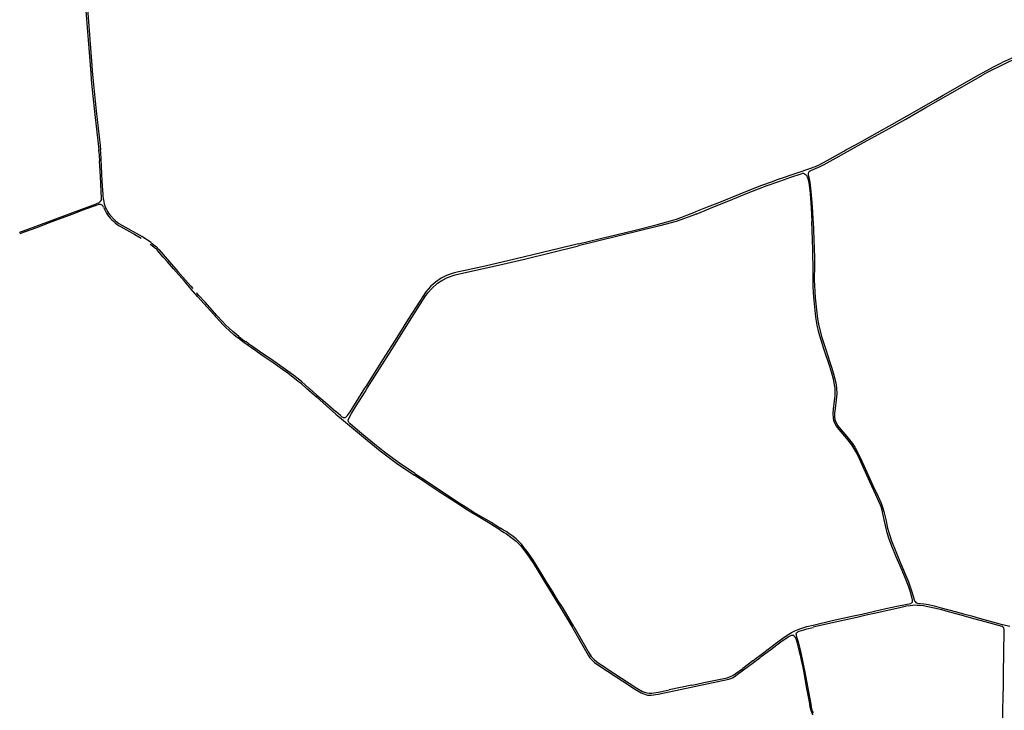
# Model space of a CAD drawing. Extents: x 148869 to 161638, y 453607 to 469810.
# Tile 1035 of 1056: x 159094 to 159115, y 459879 to 459894. Entities that reach past the tile are written whole.
import ezdxf

# ---------------------------------------------------------------- set-up
doc = ezdxf.new("R2010")
doc.units = 0
doc.layers.add('LKI_V01_KANTRIJWEG', color=252, linetype='CONTINUOUS')

msp = doc.modelspace()

# ---------------------------------------------------------------- linework, layer by layer
at = {"layer": 'LKI_V01_KANTRIJWEG'}
for p, q in [((159095.73, 459893.907), (159095.845, 459892.426)), ((159095.73, 459893.907), (159095.845, 459892.426)), ((159095.768, 459893.865), (159095.868, 459892.59)), ((159095.768, 459893.865), (159095.868, 459892.59)), ((159095.868, 459892.59), (159095.876, 459892.48)), ((159095.868, 459892.59), (159095.876, 459892.48)), ((159114.946, 459892.598), (159114.685, 459892.467)), ((159114.946, 459892.598), (159114.685, 459892.467)), ((159113.706, 459891.965), (159114.455, 459892.391)), ((159113.706, 459891.965), (159114.455, 459892.391)), ((159113.554, 459891.877), (159113.706, 459891.965)), ((159113.554, 459891.877), (159113.706, 459891.965)), ((159096.017, 459890.787), (159096.014, 459890.82)), ((159096.017, 459890.787), (159096.014, 459890.82)), ((159111.672, 459890.82), (159111.897, 459890.941)), ((159111.672, 459890.82), (159111.897, 459890.941)), ((159111.767, 459890.82), (159112.038, 459890.97)), ((159111.767, 459890.82), (159112.038, 459890.97)), ((159111.897, 459890.941), (159111.909, 459890.948)), ((159111.897, 459890.941), (159111.909, 459890.948)), ((159111.909, 459890.948), (159112.008, 459891.003)), ((159111.909, 459890.948), (159112.008, 459891.003)), ((159096.017, 459890.787), (159096.029, 459890.589)), ((159096.017, 459890.787), (159096.029, 459890.589)), ((159095.777, 459889.588), (159095.659, 459889.544)), ((159095.777, 459889.588), (159095.659, 459889.544)), ((159095.71, 459889.594), (159095.833, 459889.64)), ((159095.71, 459889.594), (159095.833, 459889.64)), ((159095.992, 459889.667), (159095.777, 459889.588)), ((159095.992, 459889.667), (159095.777, 459889.588)), ((159095.833, 459889.64), (159095.88, 459889.657)), ((159095.833, 459889.64), (159095.88, 459889.657)), ((159095.98, 459889.7), (159096.015, 459889.711)), ((159095.98, 459889.7), (159096.015, 459889.711)), ((159110.985, 459889.317), (159110.983, 459889.369)), ((159110.985, 459889.317), (159110.983, 459889.369)), ((159097.091, 459888.842), (159097.122, 459888.819)), ((159097.091, 459888.842), (159097.122, 459888.819)), ((159097.122, 459888.819), (159097.178, 459888.773)), ((159097.122, 459888.819), (159097.178, 459888.773)), ((159097.196, 459888.757), (159097.178, 459888.773)), ((159097.196, 459888.757), (159097.178, 459888.773)), ((159097.22, 459888.734), (159097.196, 459888.757)), ((159097.22, 459888.734), (159097.196, 459888.757)), ((159097.202, 459888.796), (159097.215, 459888.789)), ((159097.202, 459888.796), (159097.215, 459888.789)), ((159097.943, 459887.958), (159097.987, 459887.912)), ((159097.943, 459887.958), (159097.987, 459887.912)), ((159098.061, 459887.824), (159098.07, 459887.812)), ((159098.061, 459887.824), (159098.07, 459887.812)), ((159099.198, 459886.717), (159099.163, 459886.743)), ((159099.198, 459886.717), (159099.163, 459886.743)), ((159099.193, 459886.68), (159099.172, 459886.695)), ((159099.193, 459886.68), (159099.172, 459886.695)), ((159099.302, 459886.601), (159099.193, 459886.68)), ((159099.302, 459886.601), (159099.193, 459886.68)), ((159099.233, 459886.692), (159099.198, 459886.717)), ((159099.233, 459886.692), (159099.198, 459886.717)), ((159099.338, 459886.576), (159099.302, 459886.601)), ((159099.338, 459886.576), (159099.302, 459886.601)), ((159105.928, 459880.82), (159106.242, 459880.268)), ((159105.928, 459880.82), (159106.242, 459880.268)), ((159105.968, 459880.82), (159106.276, 459880.285)), ((159105.968, 459880.82), (159106.276, 459880.285)), ((159110.67, 459880.762), (159110.728, 459880.783)), ((159110.67, 459880.762), (159110.728, 459880.783)), ((159110.728, 459880.783), (159110.849, 459880.82)), ((159110.728, 459880.783), (159110.849, 459880.82)), ((159110.849, 459880.82), (159110.983, 459880.853)), ((159110.849, 459880.82), (159110.983, 459880.853)), ((159111.038, 459880.82), (159110.983, 459880.807)), ((159111.038, 459880.82), (159110.983, 459880.807)), ((159115.109, 459880.82), (159114.962, 459880.86)), ((159115.109, 459880.82), (159114.962, 459880.86)), ((159110.576, 459880.635), (159110.563, 459880.639)), ((159110.576, 459880.635), (159110.563, 459880.639)), ((159106.242, 459880.268), (159106.267, 459880.22)), ((159106.242, 459880.268), (159106.267, 459880.22)), ((159109.718, 459880.101), (159109.507, 459879.944)), ((159109.718, 459880.101), (159109.507, 459879.944)), ((159109.718, 459880.101), (159109.788, 459880.157)), ((159109.718, 459880.101), (159109.788, 459880.157)), ((159109.788, 459880.157), (159109.838, 459880.193)), ((159109.788, 459880.157), (159109.838, 459880.193)), ((159106.403, 459880.065), (159106.516, 459879.988)), ((159106.403, 459880.065), (159106.516, 459879.988)), ((159106.647, 459879.949), (159107.286, 459879.532)), ((159106.647, 459879.949), (159107.286, 459879.532)), ((159107.602, 459879.424), (159107.779, 459879.455)), ((159107.602, 459879.424), (159107.779, 459879.455)), ((159107.779, 459879.455), (159107.968, 459879.493)), ((159107.779, 459879.455), (159107.968, 459879.493)), ((159108.442, 459879.595), (159107.968, 459879.493)), ((159108.442, 459879.595), (159107.968, 459879.493)), ((159108.442, 459879.595), (159108.547, 459879.616)), ((159108.442, 459879.595), (159108.547, 459879.616)), ((159108.547, 459879.616), (159108.696, 459879.646)), ((159108.547, 459879.616), (159108.696, 459879.646)), ((159107.547, 459879.422), (159107.602, 459879.424)), ((159107.547, 459879.422), (159107.602, 459879.424))]:
    msp.add_line(p, q, dxfattribs=at)
for points in [[(159115.754, 459892.973), (159115.678, 459892.937), (159115.348, 459892.786), (159115.172, 459892.703), (159115.086, 459892.665), (159114.946, 459892.598)], [(159115.754, 459892.973), (159115.678, 459892.937), (159115.348, 459892.786), (159115.172, 459892.703), (159115.086, 459892.665), (159114.946, 459892.598)], [(159115.764, 459893.028), (159115.647, 459892.976), (159115.482, 459892.898), (159115.136, 459892.738), (159114.947, 459892.65)], [(159115.764, 459893.028), (159115.647, 459892.976), (159115.482, 459892.898), (159115.136, 459892.738), (159114.947, 459892.65)], [(159095.876, 459892.48), (159095.895, 459892.257), (159095.916, 459892.047), (159095.938, 459891.839), (159095.959, 459891.64), (159096.04, 459890.912), (159096.048, 459890.82)], [(159095.876, 459892.48), (159095.895, 459892.257), (159095.916, 459892.047), (159095.938, 459891.839), (159095.959, 459891.64), (159096.04, 459890.912), (159096.048, 459890.82)], [(159114.455, 459892.391), (159114.624, 459892.487), (159114.761, 459892.561), (159114.947, 459892.65)], [(159114.455, 459892.391), (159114.624, 459892.487), (159114.761, 459892.561), (159114.947, 459892.65)], [(159114.685, 459892.467), (159114.634, 459892.44), (159114.536, 459892.386)], [(159114.685, 459892.467), (159114.634, 459892.44), (159114.536, 459892.386)], [(159095.845, 459892.426), (159095.856, 459892.296), (159095.884, 459892.01), (159095.932, 459891.562), (159096.001, 459890.946), (159096.014, 459890.82)], [(159095.845, 459892.426), (159095.856, 459892.296), (159095.884, 459892.01), (159095.932, 459891.562), (159096.001, 459890.946), (159096.014, 459890.82)], [(159112.927, 459891.466), (159113.344, 459891.708), (159113.909, 459892.03), (159114.536, 459892.386)], [(159112.927, 459891.466), (159113.344, 459891.708), (159113.909, 459892.03), (159114.536, 459892.386)], [(159112.008, 459891.003), (159112.33, 459891.181), (159112.633, 459891.35), (159112.957, 459891.533), (159113.554, 459891.877)], [(159112.008, 459891.003), (159112.33, 459891.181), (159112.633, 459891.35), (159112.957, 459891.533), (159113.554, 459891.877)], [(159112.038, 459890.97), (159112.511, 459891.232), (159112.927, 459891.466)], [(159112.038, 459890.97), (159112.511, 459891.232), (159112.927, 459891.466)], [(159096.063, 459890.627), (159096.053, 459890.763), (159096.048, 459890.82)], [(159096.063, 459890.627), (159096.053, 459890.763), (159096.048, 459890.82)], [(159110.983, 459890.455), (159111.03, 459890.473), (159111.107, 459890.508), (159111.202, 459890.557), (159111.337, 459890.63), (159111.624, 459890.794), (159111.672, 459890.82)], [(159110.983, 459890.408), (159111.032, 459890.427), (159111.13, 459890.471), (159111.217, 459890.515), (159111.339, 459890.581), (159111.767, 459890.82)], [(159110.983, 459890.455), (159111.03, 459890.473), (159111.107, 459890.508), (159111.202, 459890.557), (159111.337, 459890.63), (159111.624, 459890.794), (159111.672, 459890.82)], [(159110.983, 459890.408), (159111.032, 459890.427), (159111.13, 459890.471), (159111.217, 459890.515), (159111.339, 459890.581), (159111.767, 459890.82)], [(159096.11, 459889.774), (159096.101, 459889.886), (159096.087, 459890.162), (159096.063, 459890.627)], [(159096.11, 459889.774), (159096.101, 459889.886), (159096.087, 459890.162), (159096.063, 459890.627)], [(159096.071, 459889.798), (159096.046, 459890.264), (159096.029, 459890.589)], [(159096.071, 459889.798), (159096.046, 459890.264), (159096.029, 459890.589)], [(159110.282, 459890.208), (159110.953, 459890.443), (159110.983, 459890.455)], [(159110.282, 459890.208), (159110.953, 459890.443), (159110.983, 459890.455)], [(159110.983, 459889.369), (159110.977, 459889.509), (159110.962, 459889.715), (159110.943, 459889.946), (159110.926, 459890.088), (159110.911, 459890.179), (159110.897, 459890.24), (159110.886, 459890.282), (159110.883, 459890.301), (159110.886, 459890.325), (159110.892, 459890.348), (159110.902, 459890.364), (159110.919, 459890.38), (159110.934, 459890.388), (159110.983, 459890.408)], [(159110.983, 459889.369), (159110.977, 459889.509), (159110.962, 459889.715), (159110.943, 459889.946), (159110.926, 459890.088), (159110.911, 459890.179), (159110.897, 459890.24), (159110.886, 459890.282), (159110.883, 459890.301), (159110.886, 459890.325), (159110.892, 459890.348), (159110.902, 459890.364), (159110.919, 459890.38), (159110.934, 459890.388), (159110.983, 459890.408)], [(159110.282, 459890.208), (159110.123, 459890.15), (159109.9, 459890.074), (159109.599, 459889.956), (159108.987, 459889.701), (159108.764, 459889.616), (159108.52, 459889.516)], [(159110.282, 459890.208), (159110.123, 459890.15), (159109.9, 459890.074), (159109.599, 459889.956), (159108.987, 459889.701), (159108.764, 459889.616), (159108.52, 459889.516)], [(159110.287, 459890.162), (159110.519, 459890.243), (159110.734, 459890.317), (159110.766, 459890.329), (159110.784, 459890.327), (159110.804, 459890.319), (159110.825, 459890.305), (159110.845, 459890.283), (159110.858, 459890.255), (159110.871, 459890.215), (159110.891, 459890.125), (159110.919, 459889.905), (159110.941, 459889.599), (159110.956, 459889.317)], [(159110.287, 459890.162), (159110.519, 459890.243), (159110.734, 459890.317), (159110.766, 459890.329), (159110.784, 459890.327), (159110.804, 459890.319), (159110.825, 459890.305), (159110.845, 459890.283), (159110.858, 459890.255), (159110.871, 459890.215), (159110.891, 459890.125), (159110.919, 459889.905), (159110.941, 459889.599), (159110.956, 459889.317)], [(159108.532, 459889.473), (159108.83, 459889.593), (159109.301, 459889.787), (159109.552, 459889.89), (159109.998, 459890.065), (159110.287, 459890.162)], [(159108.532, 459889.473), (159108.83, 459889.593), (159109.301, 459889.787), (159109.552, 459889.89), (159109.998, 459890.065), (159110.287, 459890.162)], [(159094.355, 459889.089), (159094.361, 459889.091), (159094.702, 459889.22), (159095.71, 459889.594)], [(159094.355, 459889.089), (159094.361, 459889.091), (159094.702, 459889.22), (159095.71, 459889.594)], [(159095.88, 459889.657), (159095.912, 459889.669), (159095.972, 459889.697), (159095.98, 459889.7)], [(159095.88, 459889.657), (159095.912, 459889.669), (159095.972, 459889.697), (159095.98, 459889.7)], [(159095.659, 459889.544), (159095.467, 459889.472), (159095.218, 459889.381), (159094.971, 459889.287), (159094.704, 459889.187), (159094.452, 459889.093), (159094.355, 459889.056)], [(159095.659, 459889.544), (159095.467, 459889.472), (159095.218, 459889.381), (159094.971, 459889.287), (159094.704, 459889.187), (159094.452, 459889.093), (159094.355, 459889.056)], [(159096.242, 459889.453), (159096.261, 459889.44), (159096.286, 459889.411), (159096.293, 459889.397)], [(159096.242, 459889.453), (159096.261, 459889.44), (159096.286, 459889.411), (159096.293, 459889.397)], [(159108.532, 459889.473), (159108.441, 459889.436), (159108.111, 459889.316), (159107.774, 459889.223), (159106.065, 459888.805)], [(159108.532, 459889.473), (159108.441, 459889.436), (159108.111, 459889.316), (159107.774, 459889.223), (159106.065, 459888.805)], [(159106.067, 459888.849), (159106.527, 459888.962), (159107.223, 459889.131), (159107.691, 459889.244), (159108.118, 459889.363), (159108.52, 459889.516)], [(159106.067, 459888.849), (159106.527, 459888.962), (159107.223, 459889.131), (159107.691, 459889.244), (159108.118, 459889.363), (159108.52, 459889.516)], [(159096.435, 459889.275), (159096.494, 459889.238), (159096.921, 459888.999)], [(159096.435, 459889.275), (159096.494, 459889.238), (159096.921, 459888.999)], [(159096.483, 459889.203), (159096.767, 459889.045), (159096.902, 459888.968)], [(159096.483, 459889.203), (159096.767, 459889.045), (159096.902, 459888.968)], [(159110.983, 459887.943), (159110.982, 459887.962), (159110.982, 459888.257), (159110.979, 459888.739), (159110.956, 459889.317)], [(159110.983, 459887.943), (159110.982, 459887.962), (159110.982, 459888.257), (159110.979, 459888.739), (159110.956, 459889.317)], [(159110.985, 459889.317), (159110.998, 459888.943), (159111.014, 459888.556), (159111.013, 459888.408), (159111.008, 459888.086), (159111.01, 459887.977), (159111.016, 459887.851), (159111.026, 459887.715), (159111.076, 459887.278), (159111.102, 459887.125), (159111.163, 459886.886), (159111.24, 459886.652), (159111.293, 459886.499), (159111.343, 459886.346), (159111.374, 459886.241), (159111.414, 459886.097), (159111.456, 459885.93), (159111.475, 459885.825), (159111.475, 459885.82)], [(159110.985, 459889.317), (159110.998, 459888.943), (159111.014, 459888.556), (159111.013, 459888.408), (159111.008, 459888.086), (159111.01, 459887.977), (159111.016, 459887.851), (159111.026, 459887.715), (159111.076, 459887.278), (159111.102, 459887.125), (159111.163, 459886.886), (159111.24, 459886.652), (159111.293, 459886.499), (159111.343, 459886.346), (159111.374, 459886.241), (159111.414, 459886.097), (159111.456, 459885.93), (159111.475, 459885.825), (159111.475, 459885.82)], [(159097.215, 459888.789), (159097.273, 459888.727), (159097.498, 459888.469), (159097.672, 459888.268), (159097.831, 459888.087), (159097.943, 459887.958)], [(159097.215, 459888.789), (159097.273, 459888.727), (159097.498, 459888.469), (159097.672, 459888.268), (159097.831, 459888.087), (159097.943, 459887.958)], [(159106.067, 459888.849), (159105.314, 459888.665), (159104.732, 459888.525), (159104.112, 459888.38), (159103.693, 459888.291), (159103.552, 459888.261), (159103.441, 459888.234), (159103.298, 459888.181), (159103.19, 459888.125), (159103.07, 459888.043), (159102.966, 459887.953), (159102.868, 459887.84), (159102.741, 459887.648)], [(159106.067, 459888.849), (159105.314, 459888.665), (159104.732, 459888.525), (159104.112, 459888.38), (159103.693, 459888.291), (159103.552, 459888.261), (159103.441, 459888.234), (159103.298, 459888.181), (159103.19, 459888.125), (159103.07, 459888.043), (159102.966, 459887.953), (159102.868, 459887.84), (159102.741, 459887.648)], [(159102.805, 459887.669), (159102.852, 459887.743), (159102.908, 459887.822), (159102.989, 459887.913), (159103.108, 459888.021), (159103.2, 459888.081), (159103.319, 459888.14), (159103.479, 459888.197), (159103.726, 459888.254), (159104.391, 459888.4), (159104.933, 459888.529), (159106.065, 459888.805)], [(159102.805, 459887.669), (159102.852, 459887.743), (159102.908, 459887.822), (159102.989, 459887.913), (159103.108, 459888.021), (159103.2, 459888.081), (159103.319, 459888.14), (159103.479, 459888.197), (159103.726, 459888.254), (159104.391, 459888.4), (159104.933, 459888.529), (159106.065, 459888.805)], [(159099.172, 459886.695), (159099.049, 459886.78), (159098.952, 459886.858), (159098.887, 459886.904), (159098.845, 459886.939), (159098.757, 459887.019), (159098.665, 459887.102), (159098.623, 459887.143), (159098.544, 459887.233), (159098.085, 459887.74), (159097.947, 459887.9), (159097.809, 459888.063), (159097.578, 459888.323), (159097.452, 459888.47), (159097.364, 459888.571), (159097.241, 459888.708), (159097.242, 459888.713), (159097.22, 459888.734)], [(159099.172, 459886.695), (159099.049, 459886.78), (159098.952, 459886.858), (159098.887, 459886.904), (159098.845, 459886.939), (159098.757, 459887.019), (159098.665, 459887.102), (159098.623, 459887.143), (159098.544, 459887.233), (159098.085, 459887.74), (159097.947, 459887.9), (159097.809, 459888.063), (159097.578, 459888.323), (159097.452, 459888.47), (159097.364, 459888.571), (159097.241, 459888.708), (159097.242, 459888.713), (159097.22, 459888.734)], [(159111.043, 459887.312), (159110.997, 459887.728), (159110.983, 459887.943)], [(159111.043, 459887.312), (159110.997, 459887.728), (159110.983, 459887.943)], [(159098.945, 459886.903), (159098.825, 459887.008), (159098.666, 459887.151), (159098.606, 459887.216), (159098.488, 459887.348), (159098.395, 459887.452), (159098.241, 459887.623), (159098.112, 459887.766), (159098.07, 459887.812)], [(159098.945, 459886.903), (159098.825, 459887.008), (159098.666, 459887.151), (159098.606, 459887.216), (159098.488, 459887.348), (159098.395, 459887.452), (159098.241, 459887.623), (159098.112, 459887.766), (159098.07, 459887.812)], [(159102.741, 459887.648), (159102.497, 459887.267), (159102.222, 459886.828), (159101.961, 459886.416), (159101.625, 459885.879), (159101.583, 459885.82)], [(159102.741, 459887.648), (159102.497, 459887.267), (159102.222, 459886.828), (159101.961, 459886.416), (159101.625, 459885.879), (159101.583, 459885.82)], [(159101.636, 459885.82), (159102.116, 459886.578), (159102.526, 459887.228), (159102.805, 459887.669)], [(159101.636, 459885.82), (159102.116, 459886.578), (159102.526, 459887.228), (159102.805, 459887.669)], [(159111.445, 459885.82), (159111.44, 459885.857), (159111.425, 459885.935), (159111.408, 459886.008), (159111.375, 459886.133), (159111.333, 459886.277), (159111.211, 459886.646), (159111.151, 459886.828), (159111.104, 459886.992), (159111.068, 459887.145), (159111.043, 459887.312)], [(159111.445, 459885.82), (159111.44, 459885.857), (159111.425, 459885.935), (159111.408, 459886.008), (159111.375, 459886.133), (159111.333, 459886.277), (159111.211, 459886.646), (159111.151, 459886.828), (159111.104, 459886.992), (159111.068, 459887.145), (159111.043, 459887.312)], [(159098.945, 459886.903), (159099.028, 459886.84), (159099.087, 459886.797), (159099.094, 459886.804), (159099.144, 459886.767), (159099.144, 459886.76), (159099.163, 459886.743)], [(159098.945, 459886.903), (159099.028, 459886.84), (159099.087, 459886.797), (159099.094, 459886.804), (159099.144, 459886.767), (159099.144, 459886.76), (159099.163, 459886.743)], [(159100.416, 459885.823), (159100.266, 459885.952), (159100.225, 459885.986), (159100.099, 459886.086), (159100.022, 459886.144), (159099.929, 459886.21), (159099.749, 459886.336), (159099.568, 459886.461), (159099.474, 459886.524), (159099.378, 459886.59), (159099.233, 459886.692)], [(159100.416, 459885.823), (159100.266, 459885.952), (159100.225, 459885.986), (159100.099, 459886.086), (159100.022, 459886.144), (159099.929, 459886.21), (159099.749, 459886.336), (159099.568, 459886.461), (159099.474, 459886.524), (159099.378, 459886.59), (159099.233, 459886.692)], [(159100.36, 459885.823), (159100.26, 459885.909), (159100.193, 459885.963), (159099.973, 459886.136), (159099.864, 459886.21), (159099.666, 459886.349), (159099.481, 459886.475), (159099.338, 459886.576)], [(159100.363, 459885.82), (159100.574, 459885.636), (159100.785, 459885.449), (159100.983, 459885.277)], [(159100.363, 459885.82), (159100.574, 459885.636), (159100.785, 459885.449), (159100.983, 459885.277)], [(159100.421, 459885.82), (159100.584, 459885.676), (159100.709, 459885.569), (159100.87, 459885.431), (159100.983, 459885.335)], [(159100.421, 459885.82), (159100.584, 459885.676), (159100.709, 459885.569), (159100.87, 459885.431), (159100.983, 459885.335)], [(159101.583, 459885.82), (159101.332, 459885.414), (159101.276, 459885.328), (159101.221, 459885.248), (159101.215, 459885.242), (159101.208, 459885.237), (159101.183, 459885.207), (159101.173, 459885.2), (159101.162, 459885.197), (159101.154, 459885.197), (159101.144, 459885.199), (159101.133, 459885.204), (159101.115, 459885.215), (159101.079, 459885.245), (159100.983, 459885.335)], [(159101.583, 459885.82), (159101.332, 459885.414), (159101.276, 459885.328), (159101.221, 459885.248), (159101.215, 459885.242), (159101.208, 459885.237), (159101.183, 459885.207), (159101.173, 459885.2), (159101.162, 459885.197), (159101.154, 459885.197), (159101.144, 459885.199), (159101.133, 459885.204), (159101.115, 459885.215), (159101.079, 459885.245), (159100.983, 459885.335)], [(159102.634, 459884.034), (159102.296, 459884.262), (159101.998, 459884.477), (159101.756, 459884.674), (159101.479, 459884.907), (159101.283, 459885.071), (159101.263, 459885.093), (159101.244, 459885.119), (159101.237, 459885.135), (159101.236, 459885.141), (159101.238, 459885.147), (159101.283, 459885.239), (159101.312, 459885.287), (159101.391, 459885.428), (159101.592, 459885.747), (159101.636, 459885.82)], [(159102.634, 459884.034), (159102.296, 459884.262), (159101.998, 459884.477), (159101.756, 459884.674), (159101.479, 459884.907), (159101.283, 459885.071), (159101.263, 459885.093), (159101.244, 459885.119), (159101.237, 459885.135), (159101.236, 459885.141), (159101.238, 459885.147), (159101.283, 459885.239), (159101.312, 459885.287), (159101.391, 459885.428), (159101.592, 459885.747), (159101.636, 459885.82)], [(159112.475, 459883.062), (159112.431, 459883.262), (159112.415, 459883.308), (159112.392, 459883.368), (159112.358, 459883.446), (159112.295, 459883.582), (159112.17, 459883.854), (159111.952, 459884.341), (159111.896, 459884.455), (159111.792, 459884.631), (159111.69, 459884.768), (159111.529, 459884.951), (159111.474, 459885.022), (159111.433, 459885.098), (159111.418, 459885.143), (159111.408, 459885.192), (159111.406, 459885.291), (159111.412, 459885.378), (159111.44, 459885.61), (159111.446, 459885.667), (159111.448, 459885.723), (159111.448, 459885.791), (159111.445, 459885.82)], [(159112.475, 459883.062), (159112.431, 459883.262), (159112.415, 459883.308), (159112.392, 459883.368), (159112.358, 459883.446), (159112.295, 459883.582), (159112.17, 459883.854), (159111.952, 459884.341), (159111.896, 459884.455), (159111.792, 459884.631), (159111.69, 459884.768), (159111.529, 459884.951), (159111.474, 459885.022), (159111.433, 459885.098), (159111.418, 459885.143), (159111.408, 459885.192), (159111.406, 459885.291), (159111.412, 459885.378), (159111.44, 459885.61), (159111.446, 459885.667), (159111.448, 459885.723), (159111.448, 459885.791), (159111.445, 459885.82)], [(159111.475, 459885.82), (159111.478, 459885.705), (159111.463, 459885.575), (159111.442, 459885.398), (159111.434, 459885.299), (159111.432, 459885.23), (159111.439, 459885.166), (159111.454, 459885.119), (159111.502, 459885.031), (159111.565, 459884.951), (159111.691, 459884.81), (159111.801, 459884.665), (159111.855, 459884.583)], [(159111.475, 459885.82), (159111.478, 459885.705), (159111.463, 459885.575), (159111.442, 459885.398), (159111.434, 459885.299), (159111.432, 459885.23), (159111.439, 459885.166), (159111.454, 459885.119), (159111.502, 459885.031), (159111.565, 459884.951), (159111.691, 459884.81), (159111.801, 459884.665), (159111.855, 459884.583)], [(159100.983, 459885.277), (159101.141, 459885.143), (159101.521, 459884.826), (159101.91, 459884.504), (159102.279, 459884.229), (159102.631, 459883.994)], [(159100.983, 459885.277), (159101.141, 459885.143), (159101.521, 459884.826), (159101.91, 459884.504), (159102.279, 459884.229), (159102.631, 459883.994)], [(159111.855, 459884.583), (159111.929, 459884.454), (159111.969, 459884.37), (159112.08, 459884.122), (159112.238, 459883.777), (159112.345, 459883.551), (159112.407, 459883.411), (159112.44, 459883.325), (159112.467, 459883.234), (159112.504, 459883.068)], [(159111.855, 459884.583), (159111.929, 459884.454), (159111.969, 459884.37), (159112.08, 459884.122), (159112.238, 459883.777), (159112.345, 459883.551), (159112.407, 459883.411), (159112.44, 459883.325), (159112.467, 459883.234), (159112.504, 459883.068)], [(159104.436, 459882.839), (159104.306, 459882.917), (159104.17, 459883.003), (159104.034, 459883.087), (159103.739, 459883.264), (159103.493, 459883.42), (159103.125, 459883.663), (159102.631, 459883.994)], [(159104.436, 459882.839), (159104.306, 459882.917), (159104.17, 459883.003), (159104.034, 459883.087), (159103.739, 459883.264), (159103.493, 459883.42), (159103.125, 459883.663), (159102.631, 459883.994)], [(159102.634, 459884.034), (159102.897, 459883.861), (159103.512, 459883.451), (159103.769, 459883.288), (159103.917, 459883.194), (159104.237, 459883.009), (159104.431, 459882.884)], [(159102.634, 459884.034), (159102.897, 459883.861), (159103.512, 459883.451), (159103.769, 459883.288), (159103.917, 459883.194), (159104.237, 459883.009), (159104.431, 459882.884)], [(159110.983, 459880.853), (159111.385, 459880.945), (159111.832, 459881.043), (159112.003, 459881.083), (159112.267, 459881.141), (159112.509, 459881.198), (159112.773, 459881.256), (159113.03, 459881.305), (159113.047, 459881.316), (159113.059, 459881.329), (159113.065, 459881.341), (159113.068, 459881.358), (159113.068, 459881.383), (159113.06, 459881.413), (159113.024, 459881.541), (159112.98, 459881.671), (159112.917, 459881.83), (159112.826, 459882.043), (159112.725, 459882.283), (159112.634, 459882.51), (159112.58, 459882.655), (159112.537, 459882.786), (159112.498, 459882.941), (159112.475, 459883.062)], [(159110.983, 459880.853), (159111.385, 459880.945), (159111.832, 459881.043), (159112.003, 459881.083), (159112.267, 459881.141), (159112.509, 459881.198), (159112.773, 459881.256), (159113.03, 459881.305), (159113.047, 459881.316), (159113.059, 459881.329), (159113.065, 459881.341), (159113.068, 459881.358), (159113.068, 459881.383), (159113.06, 459881.413), (159113.024, 459881.541), (159112.98, 459881.671), (159112.917, 459881.83), (159112.826, 459882.043), (159112.725, 459882.283), (159112.634, 459882.51), (159112.58, 459882.655), (159112.537, 459882.786), (159112.498, 459882.941), (159112.475, 459883.062)], [(159112.504, 459883.068), (159112.542, 459882.882), (159112.581, 459882.751), (159112.623, 459882.619), (159112.714, 459882.396), (159112.799, 459882.184), (159112.979, 459881.758), (159113.045, 459881.571), (159113.08, 459881.459), (159113.102, 459881.384), (159113.109, 459881.362), (159113.12, 459881.346), (159113.136, 459881.328), (159113.153, 459881.316), (159113.17, 459881.311), (159113.237, 459881.305), (159113.305, 459881.298), (159113.403, 459881.282), (159113.521, 459881.258), (159113.669, 459881.216)], [(159112.504, 459883.068), (159112.542, 459882.882), (159112.581, 459882.751), (159112.623, 459882.619), (159112.714, 459882.396), (159112.799, 459882.184), (159112.979, 459881.758), (159113.045, 459881.571), (159113.08, 459881.459), (159113.102, 459881.384), (159113.109, 459881.362), (159113.12, 459881.346), (159113.136, 459881.328), (159113.153, 459881.316), (159113.17, 459881.311), (159113.237, 459881.305), (159113.305, 459881.298), (159113.403, 459881.282), (159113.521, 459881.258), (159113.669, 459881.216)], [(159105.968, 459880.82), (159105.742, 459881.204), (159105.627, 459881.384), (159105.505, 459881.586), (159105.385, 459881.782), (159105.298, 459881.923), (159105.201, 459882.083), (159105.124, 459882.204), (159105.059, 459882.299), (159104.996, 459882.386), (159104.931, 459882.473), (159104.878, 459882.539), (159104.824, 459882.598), (159104.757, 459882.66), (159104.695, 459882.708), (159104.607, 459882.774), (159104.547, 459882.814), (159104.495, 459882.846), (159104.431, 459882.884)], [(159105.968, 459880.82), (159105.742, 459881.204), (159105.627, 459881.384), (159105.505, 459881.586), (159105.385, 459881.782), (159105.298, 459881.923), (159105.201, 459882.083), (159105.124, 459882.204), (159105.059, 459882.299), (159104.996, 459882.386), (159104.931, 459882.473), (159104.878, 459882.539), (159104.824, 459882.598), (159104.757, 459882.66), (159104.695, 459882.708), (159104.607, 459882.774), (159104.547, 459882.814), (159104.495, 459882.846), (159104.431, 459882.884)], [(159104.436, 459882.839), (159104.506, 459882.797), (159104.556, 459882.765), (159104.65, 459882.697), (159104.705, 459882.654), (159104.757, 459882.612), (159104.787, 459882.586), (159104.848, 459882.518), (159104.985, 459882.343), (159105.06, 459882.238), (159105.123, 459882.141), (159105.244, 459881.947), (159105.349, 459881.774), (159105.679, 459881.231), (159105.928, 459880.82)], [(159104.436, 459882.839), (159104.506, 459882.797), (159104.556, 459882.765), (159104.65, 459882.697), (159104.705, 459882.654), (159104.757, 459882.612), (159104.787, 459882.586), (159104.848, 459882.518), (159104.985, 459882.343), (159105.06, 459882.238), (159105.123, 459882.141), (159105.244, 459881.947), (159105.349, 459881.774), (159105.679, 459881.231), (159105.928, 459880.82)], [(159113.679, 459881.171), (159113.519, 459881.21), (159113.42, 459881.229), (159113.355, 459881.241), (159113.294, 459881.254), (159113.223, 459881.261), (159113.164, 459881.266), (159113.12, 459881.267), (159113.073, 459881.264), (159113.02, 459881.257), (159112.939, 459881.246), (159112.825, 459881.222), (159112.296, 459881.104), (159112.096, 459881.057), (159111.902, 459881.01), (159111.737, 459880.976), (159111.514, 459880.927), (159111.038, 459880.82)], [(159113.679, 459881.171), (159113.519, 459881.21), (159113.42, 459881.229), (159113.355, 459881.241), (159113.294, 459881.254), (159113.223, 459881.261), (159113.164, 459881.266), (159113.12, 459881.267), (159113.073, 459881.264), (159113.02, 459881.257), (159112.939, 459881.246), (159112.825, 459881.222), (159112.296, 459881.104), (159112.096, 459881.057), (159111.902, 459881.01), (159111.737, 459880.976), (159111.514, 459880.927), (159111.038, 459880.82)], [(159113.669, 459881.216), (159113.957, 459881.137), (159114.137, 459881.087), (159114.301, 459881.044), (159114.464, 459880.996), (159114.898, 459880.875), (159114.962, 459880.86)], [(159113.669, 459881.216), (159113.957, 459881.137), (159114.137, 459881.087), (159114.301, 459881.044), (159114.464, 459880.996), (159114.898, 459880.875), (159114.962, 459880.86)], [(159114.946, 459880.82), (159114.592, 459880.918), (159114.305, 459880.997), (159114.137, 459881.045), (159113.953, 459881.095), (159113.822, 459881.133), (159113.679, 459881.171)], [(159114.946, 459880.82), (159114.592, 459880.918), (159114.305, 459880.997), (159114.137, 459881.045), (159113.953, 459881.095), (159113.822, 459881.133), (159113.679, 459881.171)], [(159110.196, 459880.466), (159110.397, 459880.614), (159110.471, 459880.665), (159110.532, 459880.7), (159110.6, 459880.733), (159110.67, 459880.762)], [(159110.196, 459880.466), (159110.397, 459880.614), (159110.471, 459880.665), (159110.532, 459880.7), (159110.6, 459880.733), (159110.67, 459880.762)], [(159110.627, 459880.659), (159110.631, 459880.673), (159110.636, 459880.688), (159110.649, 459880.7), (159110.664, 459880.709), (159110.693, 459880.725), (159110.786, 459880.755), (159110.848, 459880.772), (159110.983, 459880.804)], [(159110.627, 459880.659), (159110.631, 459880.673), (159110.636, 459880.688), (159110.649, 459880.7), (159110.664, 459880.709), (159110.693, 459880.725), (159110.786, 459880.755), (159110.848, 459880.772), (159110.983, 459880.804)], [(159114.981, 459880.786), (159114.978, 459880.792), (159114.966, 459880.808), (159114.96, 459880.814), (159114.955, 459880.817), (159114.946, 459880.82)], [(159114.981, 459880.786), (159114.978, 459880.792), (159114.966, 459880.808), (159114.96, 459880.814), (159114.955, 459880.817), (159114.946, 459880.82)], [(159114.966, 459878.66), (159114.964, 459878.698), (159114.961, 459878.973), (159114.962, 459879.13), (159114.964, 459879.287), (159114.973, 459879.639), (159114.976, 459879.834), (159114.982, 459880.265), (159114.988, 459880.731), (159114.988, 459880.76), (159114.981, 459880.786)], [(159114.966, 459878.66), (159114.964, 459878.698), (159114.961, 459878.973), (159114.962, 459879.13), (159114.964, 459879.287), (159114.973, 459879.639), (159114.976, 459879.834), (159114.982, 459880.265), (159114.988, 459880.731), (159114.988, 459880.76), (159114.981, 459880.786)], [(159110.225, 459880.438), (159110.337, 459880.519), (159110.411, 459880.573), (159110.457, 459880.605)], [(159110.225, 459880.438), (159110.337, 459880.519), (159110.411, 459880.573), (159110.457, 459880.605)], [(159110.457, 459880.605), (159110.514, 459880.637), (159110.53, 459880.642), (159110.54, 459880.643), (159110.563, 459880.639)], [(159110.457, 459880.605), (159110.514, 459880.637), (159110.53, 459880.642), (159110.54, 459880.643), (159110.563, 459880.639)], [(159110.576, 459880.635), (159110.581, 459880.629), (159110.588, 459880.619), (159110.6, 459880.605), (159110.609, 459880.59), (159110.618, 459880.568), (159110.64, 459880.5), (159110.687, 459880.329), (159110.71, 459880.218), (159110.741, 459880.082), (159110.758, 459879.999), (159110.787, 459879.858), (159110.803, 459879.765), (159110.84, 459879.559), (159110.899, 459879.245), (159110.917, 459879.14), (159110.941, 459879.045), (159110.964, 459878.988), (159110.974, 459878.969)], [(159110.576, 459880.635), (159110.581, 459880.629), (159110.588, 459880.619), (159110.6, 459880.605), (159110.609, 459880.59), (159110.618, 459880.568), (159110.64, 459880.5), (159110.687, 459880.329), (159110.71, 459880.218), (159110.741, 459880.082), (159110.758, 459879.999), (159110.787, 459879.858), (159110.803, 459879.765), (159110.84, 459879.559), (159110.899, 459879.245), (159110.917, 459879.14), (159110.941, 459879.045), (159110.964, 459878.988), (159110.974, 459878.969)], [(159110.627, 459880.659), (159110.628, 459880.652), (159110.627, 459880.64), (159110.629, 459880.626), (159110.668, 459880.502), (159110.711, 459880.334), (159110.764, 459880.103), (159110.778, 459880.03), (159110.81, 459879.868), (159110.865, 459879.564), (159110.933, 459879.193), (159110.945, 459879.128), (159110.965, 459879.05), (159110.983, 459879.012)], [(159110.627, 459880.659), (159110.628, 459880.652), (159110.627, 459880.64), (159110.629, 459880.626), (159110.668, 459880.502), (159110.711, 459880.334), (159110.764, 459880.103), (159110.778, 459880.03), (159110.81, 459879.868), (159110.865, 459879.564), (159110.933, 459879.193), (159110.945, 459879.128), (159110.965, 459879.05), (159110.983, 459879.012)], [(159106.276, 459880.285), (159106.333, 459880.192), (159106.371, 459880.151), (159106.403, 459880.122), (159106.481, 459880.062), (159106.63, 459879.961), (159106.647, 459879.949)], [(159106.276, 459880.285), (159106.333, 459880.192), (159106.371, 459880.151), (159106.403, 459880.122), (159106.481, 459880.062), (159106.63, 459879.961), (159106.647, 459879.949)], [(159107.346, 459879.45), (159107.383, 459879.429), (159107.432, 459879.407), (159107.51, 459879.385), (159107.531, 459879.381), (159107.563, 459879.38), (159107.589, 459879.381), (159107.644, 459879.388), (159107.68, 459879.393), (159107.734, 459879.404), (159109.219, 459879.72), (159109.26, 459879.733), (159109.309, 459879.755), (159109.328, 459879.766), (159109.393, 459879.813), (159109.627, 459879.987), (159109.865, 459880.165), (159109.897, 459880.19), (159110.095, 459880.341), (159110.225, 459880.438)], [(159107.346, 459879.45), (159107.383, 459879.429), (159107.432, 459879.407), (159107.51, 459879.385), (159107.531, 459879.381), (159107.563, 459879.38), (159107.589, 459879.381), (159107.644, 459879.388), (159107.68, 459879.393), (159107.734, 459879.404), (159109.219, 459879.72), (159109.26, 459879.733), (159109.309, 459879.755), (159109.328, 459879.766), (159109.393, 459879.813), (159109.627, 459879.987), (159109.865, 459880.165), (159109.897, 459880.19), (159110.095, 459880.341), (159110.225, 459880.438)], [(159109.838, 459880.193), (159110.123, 459880.408), (159110.196, 459880.466)], [(159109.838, 459880.193), (159110.123, 459880.408), (159110.196, 459880.466)], [(159106.267, 459880.22), (159106.303, 459880.168), (159106.343, 459880.123), (159106.403, 459880.065)], [(159106.267, 459880.22), (159106.303, 459880.168), (159106.343, 459880.123), (159106.403, 459880.065)], [(159106.516, 459879.988), (159106.994, 459879.673), (159107.264, 459879.499), (159107.346, 459879.45)], [(159106.516, 459879.988), (159106.994, 459879.673), (159107.264, 459879.499), (159107.346, 459879.45)], [(159108.696, 459879.646), (159109.18, 459879.748), (159109.269, 459879.779), (159109.304, 459879.797), (159109.35, 459879.827), (159109.507, 459879.944)], [(159108.696, 459879.646), (159109.18, 459879.748), (159109.269, 459879.779), (159109.304, 459879.797), (159109.35, 459879.827), (159109.507, 459879.944)], [(159107.286, 459879.532), (159107.407, 459879.46), (159107.45, 459879.444), (159107.496, 459879.428), (159107.547, 459879.422)], [(159107.286, 459879.532), (159107.407, 459879.46), (159107.45, 459879.444), (159107.496, 459879.428), (159107.547, 459879.422)]]:
    msp.add_lwpolyline(points, dxfattribs=at)
for centre, radius, start, end in [((159095.978, 459889.797), 0.0927, 293.3075, 0.755), ((159095.978, 459889.797), 0.0927, 293.3075, 0.755), ((159096.818, 459889.879), 0.716, 188.3912, 216.4615), ((159096.818, 459889.879), 0.716, 188.3912, 216.4615), ((159096.028, 459889.585), 0.0904, 19.4669, 113.6436), ((159096.028, 459889.585), 0.0904, 19.4669, 113.6436), ((159096.778, 459889.861), 0.709, 200.3142, 229.6936), ((159096.778, 459889.861), 0.709, 200.3142, 229.6936), ((159096.969, 459890.041), 0.934, 223.5822, 235.0723), ((159096.969, 459890.041), 0.934, 223.5822, 235.0723), ((159096.84, 459889.874), 0.759, 226.7931, 242.0123), ((159096.84, 459889.874), 0.759, 226.7931, 242.0123), ((159095.877, 459887.269), 2.021, 49.0496, 58.8889), ((159095.877, 459887.269), 2.021, 49.0496, 58.8889)]:
    msp.add_arc(centre, radius, start, end, dxfattribs=at)

doc.saveas('drawing.dxf')
